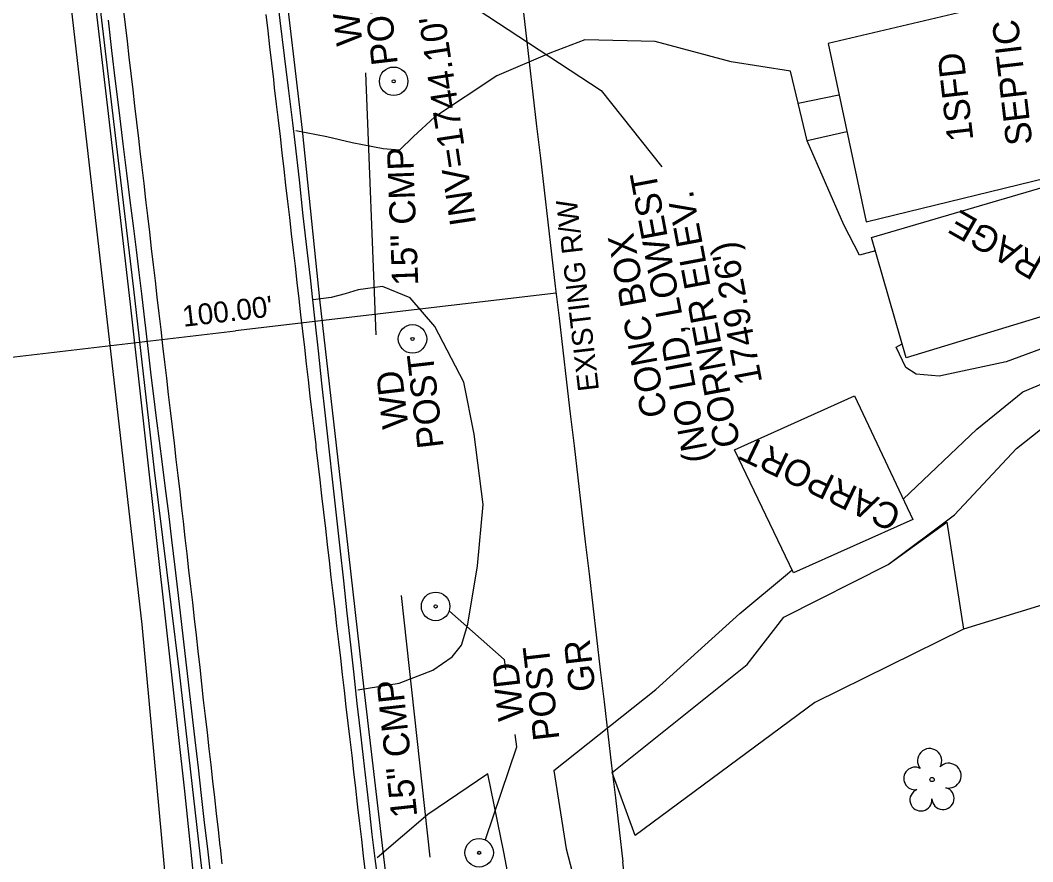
# Model space of a CAD drawing. Extents: x 472260 to 482161, y 489063 to 507124.
# Drawn here: x 478051.6 to 478206.6, y 497778.2 to 497907 of the extents above; entities that cross this region are included whole.
import ezdxf

# ---------------------------------------------------------------- set-up
doc = ezdxf.new("R2010")
doc.units = 0
for name, color, linetype in [('Exist Plan Preparation Watershed Blue', 7, 'Continuous'), ('Exist Roads Change in Surface', 7, 'Continuous'), ('Exist Structure Minor Drop Inlet Cogo Elevation', 7, 'Continuous'), ('Exist Structure Minor Pipes CMP 15 Inch Cogo Comment', 7, 'Continuous'), ('Exist Structure Minor Pipes CMP 15 Inch Cogo Point CELL', 7, 'Continuous'), ('Exist Structure Minor Pipes CMP 30 Inch Invert', 7, 'Continuous'), ('Exist Structure Minor Pipes HDPE 12 Inch Text', 7, 'Continuous'), ('Prop Drainage Structure Catch Basin Convert From Junction Box Label', 7, 'Continuous'), ('Prop Drainage Structure Drop Inlet Grate 2 Narrow Slots and Sag Grates 840 24 CELL', 7, 'Continuous'), ('Prop Drainage Structure Drop Inlet Grate 2 Wide Slots and Flat Grates 840 20 Label', 7, 'Continuous'), ('Prop Drainage Structure Outlet Berm Ditch 850 10 CELL', 7, 'Continuous'), ('Prop Drainage Structure Pipe CSP 18in', 7, 'Continuous'), ('Prop Drainage Structure Pipe RCP 18in Class III', 7, 'Continuous'), ('Prop Drainage Structure Pipe RCP 18in Class III Label', 7, 'Continuous'), ('Prop Drainage Structure Pipe RCP 30in Class III', 7, 'Continuous'), ('Prop Drainage Structure Pipe Side Drain 18in', 7, 'Continuous'), ('Prop Drainage Structure Pipe Stub Out CELL', 7, 'Continuous'), ('Prop Drainage Structure Plot Symbol 20 Scale CELL', 7, 'Continuous'), ('Prop Drainage Structure Plot Symbol 50 Scale CELL', 7, 'Continuous'), ('Prop Drainage Structure Tops and Inverts LABEL', 7, 'Continuous'), ('Prop Earthen Structure False Sump Label', 7, 'Continuous'), ('Prop Erosion Rip Rap Class I', 7, 'Continuous'), ('Prop Erosion Rip Rap Class II', 7, 'Continuous'), ('Prop Erosion Rip Rap Pad at Outlet Label', 7, 'Continuous'), ('Prop Erosion Rip Rap Single Stone CELL', 7, 'Continuous'), ('Prop SS Fill Line', 7, 'Continuous')]:
    doc.layers.add(name, color=color, linetype=linetype)

msp = doc.modelspace()

# ---------------------------------------------------------------- linework, layer by layer
at = {"layer": 'Exist Plan Preparation Watershed Blue'}
msp.add_line((478178.15, 497889.93), (478172.1, 497888.53), dxfattribs=at)
msp.add_lwpolyline([(478172.1, 497888.53), (478170.7, 497894.31), (478176.94, 497895.56)], dxfattribs=at)
at = {"layer": 'Exist Structure Minor Drop Inlet Cogo Elevation'}
for centre, radius, start, end in [((592937.27, 511299.31), 115586.96, 186.405023, 186.7177067), ((394030.15, 487870.77), 84695.18, 6.6480689, 6.7177067)]:
    msp.add_arc(centre, radius, start, end, dxfattribs=at)
at = {"layer": 'Exist Structure Minor Pipes CMP 15 Inch Cogo Comment'}
for p in [(478133.65, 497865.21), (478034.33, 497853.59)]:
    msp.add_line(p, (478084.55, 497859.46), dxfattribs=at)
at = {"layer": 'Prop Drainage Structure Catch Basin Convert From Junction Box Label'}
for points in [[(478081.01, 497763.97), (478079.42, 497777.2), (478076.01, 497807.24), (478072.17, 497838.12), (478069, 497865.86), (478065.7, 497893.62), (478061.08, 497932.52), (478057.77, 497961.78), (478054.04, 497996.5)], [(478115.93, 497712.91), (478114.6, 497723.68), (478111.62, 497742.77), (478107.26, 497778.95), (478104.27, 497804.62), (478101.57, 497828.53), (478097.46, 497864.3), (478094.8, 497890.17), (478091.81, 497915.72), (478091.22, 497921.77)]]:
    msp.add_lwpolyline(points, dxfattribs=at)
at = {"layer": 'Prop Drainage Structure Drop Inlet Grate 2 Narrow Slots and Sag Grates 840 24 CELL'}
for points in [[(478082.54, 497777.91), (478082.25, 497780.4), (478082.22, 497780.61), (478081.94, 497783.09), (478081.66, 497785.58), (478081.38, 497788.06), (478081.1, 497790.54), (478080.82, 497793.03), (478080.54, 497795.51), (478080.26, 497798), (478079.97, 497800.48), (478079.69, 497802.97), (478079.41, 497805.45), (478079.13, 497807.93), (478078.85, 497810.42), (478078.57, 497812.9), (478078.29, 497815.39), (478078.01, 497817.87), (478077.72, 497820.35), (478077.44, 497822.84), (478077.16, 497825.32), (478076.88, 497827.81), (478076.6, 497830.29), (478076.37, 497832.35), (478076.08, 497834.83), (478075.79, 497837.31), (478075.5, 497839.8), (478075.21, 497842.28), (478074.91, 497844.76), (478074.62, 497847.25), (478074.33, 497849.73), (478074.04, 497852.21), (478073.75, 497854.69), (478073.46, 497857.18), (478073.17, 497859.66), (478072.88, 497862.14), (478072.59, 497864.62), (478072.3, 497867.11), (478072.01, 497869.59), (478071.72, 497872.07), (478071.43, 497874.55), (478071.14, 497877.04), (478070.85, 497879.52), (478070.56, 497882), (478070.27, 497884.48), (478069.98, 497886.97), (478069.75, 497888.91), (478069.46, 497891.4), (478069.17, 497893.88), (478068.88, 497896.36), (478068.59, 497898.85), (478068.3, 497901.33), (478068.01, 497903.81), (478067.72, 497906.29), (478067.43, 497908.78)], [(478104.47, 497776.63), (478104.18, 497779.12), (478103.89, 497781.6), (478103.6, 497784.08), (478103.31, 497786.57), (478103.26, 497787.02), (478102.97, 497789.5), (478102.68, 497791.98), (478102.4, 497794.47), (478102.11, 497796.95), (478101.82, 497799.43), (478101.53, 497801.92), (478101.25, 497804.4), (478100.96, 497806.88), (478100.67, 497809.37), (478100.38, 497811.85), (478100.09, 497814.33), (478099.81, 497816.81), (478099.52, 497819.3), (478099.23, 497821.78), (478098.94, 497824.26), (478098.66, 497826.75), (478098.37, 497829.23), (478098.08, 497831.71), (478097.79, 497834.2), (478097.51, 497836.68), (478097.22, 497839.16), (478096.93, 497841.65), (478096.89, 497842.02), (478096.6, 497844.51), (478096.31, 497846.99), (478096.02, 497849.47), (478095.74, 497851.96), (478095.45, 497854.44), (478095.16, 497856.92), (478094.87, 497859.41), (478094.59, 497861.89), (478094.3, 497864.37), (478094.01, 497866.85), (478093.73, 497869.34), (478093.44, 497871.82), (478093.15, 497874.3), (478092.86, 497876.79), (478092.58, 497879.27), (478092.29, 497881.75), (478092, 497884.23), (478091.71, 497886.72), (478091.43, 497889.2), (478091.14, 497891.68), (478090.85, 497894.17), (478090.56, 497896.65), (478090.41, 497897.94), (478090.13, 497900.42), (478089.84, 497902.91), (478089.55, 497905.39), (478089.27, 497907.87)]]:
    msp.add_lwpolyline(points, dxfattribs=at)
at = {"layer": 'Prop Drainage Structure Drop Inlet Grate 2 Wide Slots and Flat Grates 840 20 Label'}
msp.add_line((478191.2, 497790.8), (478191.2, 497790.8), dxfattribs=at)
msp.add_circle((478191.2, 497790.8), 0.326, dxfattribs=at)
for centre, radius, start, end in [((478190.82, 497793.68), 1.86, 330.1651, 219.7134), ((478193.75, 497791.39), 1.9, 257.1011, 134.1999), ((478188.6, 497790.96), 1.73, 62.6636, 279.3457), ((478189.5, 497787.68), 1.69, 111.5671, 6.231), ((478192.88, 497787.9), 1.7, 181.2822, 74.56)]:
    msp.add_arc(centre, radius, start, end, dxfattribs=at)
at = {"layer": 'Prop Drainage Structure Pipe CSP 18in'}
msp.add_lwpolyline([(478113.68, 497913.88), (478140.55, 497896.27), (478149.85, 497884.54)], dxfattribs=at)
at = {"layer": 'Prop Drainage Structure Pipe RCP 18in Class III'}
for points in [[(478170.7, 497894.31), (478169.54, 497899.2), (478160.44, 497900.65), (478148.8, 497903.72), (478138.04, 497904.02), (478132.66, 497901.95), (478124.59, 497898.51), (478115.03, 497892.16), (478111.81, 497889.22), (478109.65, 497887.12), (478107.16, 497887.32), (478102.42, 497888.24), (478098.57, 497889.16), (478093.81, 497890.06)], [(478182.53, 497871.69), (478180.1, 497871.05), (478177.68, 497875.7), (478172.1, 497888.53)], [(478186.79, 497833.73), (478198.04, 497844.42), (478205.11, 497850.12), (478224.08, 497858.1), (478236.7, 497865.83), (478241.46, 497869.88), (478242.83, 497872.32), (478242.26, 497877.8), (478240.27, 497880.71), (478237.86, 497884.4), (478231.22, 497880.88), (478232.53, 497876.89), (478233.19, 497874), (478233.15, 497871.19), (478232.08, 497869.02), (478229.65, 497866.7), (478215.95, 497859.69), (478202.54, 497854.7), (478192.27, 497852.52), (478188.79, 497852.84), (478187.2, 497853.84), (478185.72, 497856.99), (478186.63, 497857.46)], [(478103.28, 497804.51), (478109.62, 497805.55), (478114.77, 497807.54), (478117.71, 497809.59), (478119.18, 497811.35), (478120.11, 497814.56), (478121.61, 497823.48), (478122.5, 497832.9), (478121.1, 497843.66), (478119.53, 497851.59), (478115.07, 497860.11), (478111.3, 497864.53), (478107.05, 497866.24), (478103.33, 497865.76), (478101.36, 497865.15), (478099.22, 497864.58), (478096.47, 497864.19)], [(478133.3, 497792.18), (478148.89, 497804.59), (478161.79, 497816.19), (478169.05, 497822.29), (478169.77, 497822.87)], [(478133.3, 497792.18), (478135.19, 497780.22), (478137.01, 497773.16), (478139.03, 497767.33), (478140.99, 497763.39), (478143.2, 497760.28), (478147.47, 497754.92), (478155.01, 497747.15), (478161.05, 497741.86), (478167.47, 497737.4), (478173.47, 497733.74), (478182.78, 497729.08), (478195.16, 497724.28), (478200.67, 497721.31), (478213.82, 497715.5), (478223.87, 497711.43)], [(478123.2, 497791.66), (478114.01, 497785.44), (478106.26, 497778.83)], [(478219.78, 497705.57), (478208.03, 497710.77), (478198.3, 497714.8), (478189.94, 497716.75), (478174.2, 497722.9), (478154.2, 497732.95), (478144.55, 497741.02), (478137.52, 497751.19), (478133, 497758.89), (478128.69, 497766.92), (478127.17, 497771.61), (478125.62, 497779.66), (478123.2, 497791.66)]]:
    msp.add_lwpolyline(points, dxfattribs=at)
at = {"layer": 'Prop Drainage Structure Pipe Side Drain 18in'}
msp.add_lwpolyline([(478179.35, 497849.53), (478188.26, 497830.61), (478169.99, 497822.42), (478160.98, 497841.23)], close=True, dxfattribs=at)
at = {"layer": 'Prop Drainage Structure Pipe Stub Out CELL'}
for points in [[(478106.39, 497775.23), (478105.96, 497778.7), (478105.51, 497782.4), (478105.06, 497786.26), (478104.61, 497790.18), (478104.14, 497794.16), (478103.68, 497798.22), (478103.2, 497802.41), (478102.71, 497806.81), (478102.2, 497811.42), (478101.68, 497816.25), (478101.14, 497821.2), (478100.59, 497826.2), (478100.03, 497831.24), (478099.46, 497836.32), (478098.89, 497841.4), (478098.33, 497846.45), (478097.79, 497851.44), (478097.26, 497856.4), (478096.78, 497860.93), (478096.37, 497864.67), (478096.04, 497867.6), (478095.58, 497871.4), (478094.93, 497877.04), (478094.34, 497882.55), (478093.69, 497888.28), (478093.33, 497891.3), (478092.69, 497896.61), (478092.08, 497901.54), (478091.42, 497906.96), (478090.81, 497912.22)], [(478080.79, 497776.08), (478080.31, 497780.17), (478079.84, 497784.25), (478079.37, 497788.38), (478078.89, 497792.59), (478078.39, 497796.89), (478077.88, 497801.27), (478077.37, 497805.69), (478076.86, 497810.11), (478076.35, 497814.54), (478075.85, 497818.97), (478075.34, 497823.32), (478074.84, 497827.49), (478074.35, 497831.5), (478073.85, 497835.35), (478073.37, 497839.05), (478072.91, 497842.63), (478072.47, 497846.1), (478072.06, 497849.45), (478071.66, 497852.7), (478071.28, 497855.89), (478070.92, 497858.99), (478070.56, 497862.02), (478070.2, 497865.11), (478069.81, 497868.39), (478069.39, 497871.86), (478068.93, 497875.52), (478068.44, 497879.42), (478067.92, 497883.6), (478067.37, 497888.06), (478066.79, 497892.82), (478066.21, 497897.66), (478065.65, 497902.39), (478065.12, 497907.01)]]:
    msp.add_lwpolyline(points, dxfattribs=at)
at = {"layer": 'Prop Drainage Structure Plot Symbol 20 Scale CELL'}
for centre, radius in [((478108.78, 497897.66), 2.18), ((478108.78, 497897.66), 0.24), ((478111.66, 497858.23), 2.18), ((478111.66, 497858.23), 0.24), ((478115.2, 497817.29), 2.18), ((478115.2, 497817.29), 0.24), ((478121.86, 497779.59), 2.18), ((478121.86, 497779.59), 0.24)]:
    msp.add_circle(centre, radius, dxfattribs=at)
at = {"layer": 'Prop Drainage Structure Plot Symbol 50 Scale CELL'}
msp.add_lwpolyline([(478086.46, 497676.11), (478082.96, 497723.06), (478079.76, 497760.55), (478076.82, 497789.03), (478072.71, 497825.54), (478068.52, 497863.08), (478065.12, 497892.72), (478060.78, 497929.66), (478056.27, 497968.59), (478052.93, 497997.1), (478051.65, 498003.96), (478049.7, 498012.85), (478047.39, 498020.65), (478045.09, 498026.62), (478042.93, 498030.39), (478040.52, 498033.29), (478038.53, 498035.24)], dxfattribs=at)
at = {"layer": 'Prop Drainage Structure Tops and Inverts LABEL'}
for points in [[(478005.17, 497992.72), (478010.05, 498016.72), (478015.24, 498028.27), (478022.07, 498040.55), (478029.76, 498050.13), (478033.34, 498045.53), (478037.13, 498033.15), (478047.9, 498007.71), (478058.84, 497913.8), (478070.21, 497814.5), (478081.44, 497692.59)], [(478184.47, 497823.7), (478194.65, 497831.33), (478204.14, 497841.44), (478215.67, 497850.58), (478233.22, 497859.17), (478243.56, 497867.67), (478244.58, 497868.13)], [(478248.65, 497832.86), (478224.14, 497822.44), (478196, 497813.81)]]:
    msp.add_lwpolyline(points, dxfattribs=at)
at = {"layer": 'Prop Erosion Rip Rap Class I'}
for points in [[(478117.35, 497816.57), (478125.69, 497809.15), (478125.89, 497807.63)], [(478122.84, 497781.63), (478127.61, 497795.81), (478127.37, 497797.67)]]:
    msp.add_lwpolyline(points, dxfattribs=at)
at = {"layer": 'Prop Erosion Rip Rap Pad at Outlet Label'}
msp.add_lwpolyline([(478196, 497813.81), (478173.27, 497802.59), (478145.76, 497782.22), (478142.23, 497791.89), (478162.9, 497808.42), (478168.52, 497815.67), (478184.47, 497823.7), (478193.46, 497830.21), (478196, 497813.81)], dxfattribs=at)
at = {"layer": 'Prop Erosion Rip Rap Single Stone CELL'}
for p, q in [((478106.08, 497858.86), (478104.54, 497898.94)), ((478109.94, 497818.95), (478114.29, 497778.91))]:
    msp.add_line(p, q, dxfattribs=at)
at = {"layer": 'Prop SS Fill Line'}
for points in [[(478181.09, 497876.16), (478223.34, 497886.47), (478221.78, 497893.21), (478214.97, 497891.9), (478210.25, 497912.38), (478200.24, 497910.18), (478200.43, 497909.37), (478175.27, 497903.42)], [(478181.94, 497873.76), (478222.16, 497885.54), (478227.64, 497867.63), (478187.24, 497855.35)]]:
    msp.add_lwpolyline(points, close=True, dxfattribs=at)

# ---------------------------------------------------------------- texts
at = {"layer": 'Exist Roads Change in Surface'}
for s, p in [('(NO LID, LOWEST', (478157.13, 497839.67)), ('CORNER ELEV.', (478161.85, 497842.01)), ('CONC BOX', (478150.68, 497846.59)), (" 1749.26')", (478165.49, 497850.17))]:
    msp.add_text(s, height=4, rotation=100.57, dxfattribs=at).set_placement(p)
at = {"layer": 'Exist Structure Minor Pipes CMP 15 Inch Cogo Comment'}
msp.add_text("100.00'", height=3.2, rotation=6.6743, dxfattribs=at).set_placement((478076.61, 497860.07))
at = {"layer": 'Exist Structure Minor Pipes CMP 15 Inch Cogo Point CELL'}
msp.add_text('EXISTING R/W', height=3.2, rotation=96.6741, dxfattribs=at).set_placement((478140.22, 497850.41))
at = {"layer": 'Exist Structure Minor Pipes CMP 30 Inch Invert'}
msp.add_text('SEPTIC', height=4, rotation=96.6885, dxfattribs=at).set_placement((478206.58, 497888.1))
at = {"layer": 'Exist Structure Minor Pipes HDPE 12 Inch Text'}
msp.add_text("INV=1744.10'", height=4, rotation=98.6451, dxfattribs=at).set_placement((478121.43, 497875.87))
at = {"layer": 'Prop Drainage Structure Outlet Berm Ditch 850 10 CELL'}
for s, rotation, p in [('1SFD', 96.6081, (478197.54, 497888.69)), ('GARAGE', 150.1632, (478215.24, 497866.72))]:
    msp.add_text(s, height=4, rotation=rotation, dxfattribs=at).set_placement(p)
at = {"layer": 'Prop Drainage Structure Pipe RCP 18in Class III Label'}
msp.add_text('CARPORT', height=4, rotation=154.4249, dxfattribs=at).set_placement((478186.77, 497832.22))
at = {"layer": 'Prop Drainage Structure Pipe RCP 30in Class III'}
for s, p in [('POST', (478109.42, 497900.32)), ('WD', (478104.03, 497903.37)), ('POST', (478116.44, 497841.69)), ('WD', (478111.05, 497844.75)), ('POST', (478134.17, 497796.99)), ('WD', (478128.78, 497800.04))]:
    msp.add_text(s, height=4, rotation=96.6081, dxfattribs=at).set_placement(p)
at = {"layer": 'Prop Earthen Structure False Sump Label'}
msp.add_text('GR', height=4, rotation=96.6081, dxfattribs=at).set_placement((478139.69, 497804.46))
at = {"layer": 'Prop Erosion Rip Rap Class II'}
for rotation, p in [(92.205, (478112.55, 497866.45)), (96.2074, (478112.41, 497785.17))]:
    msp.add_text('15" CMP', height=4, rotation=rotation, dxfattribs=at).set_placement(p)

doc.saveas('drawing.dxf')
